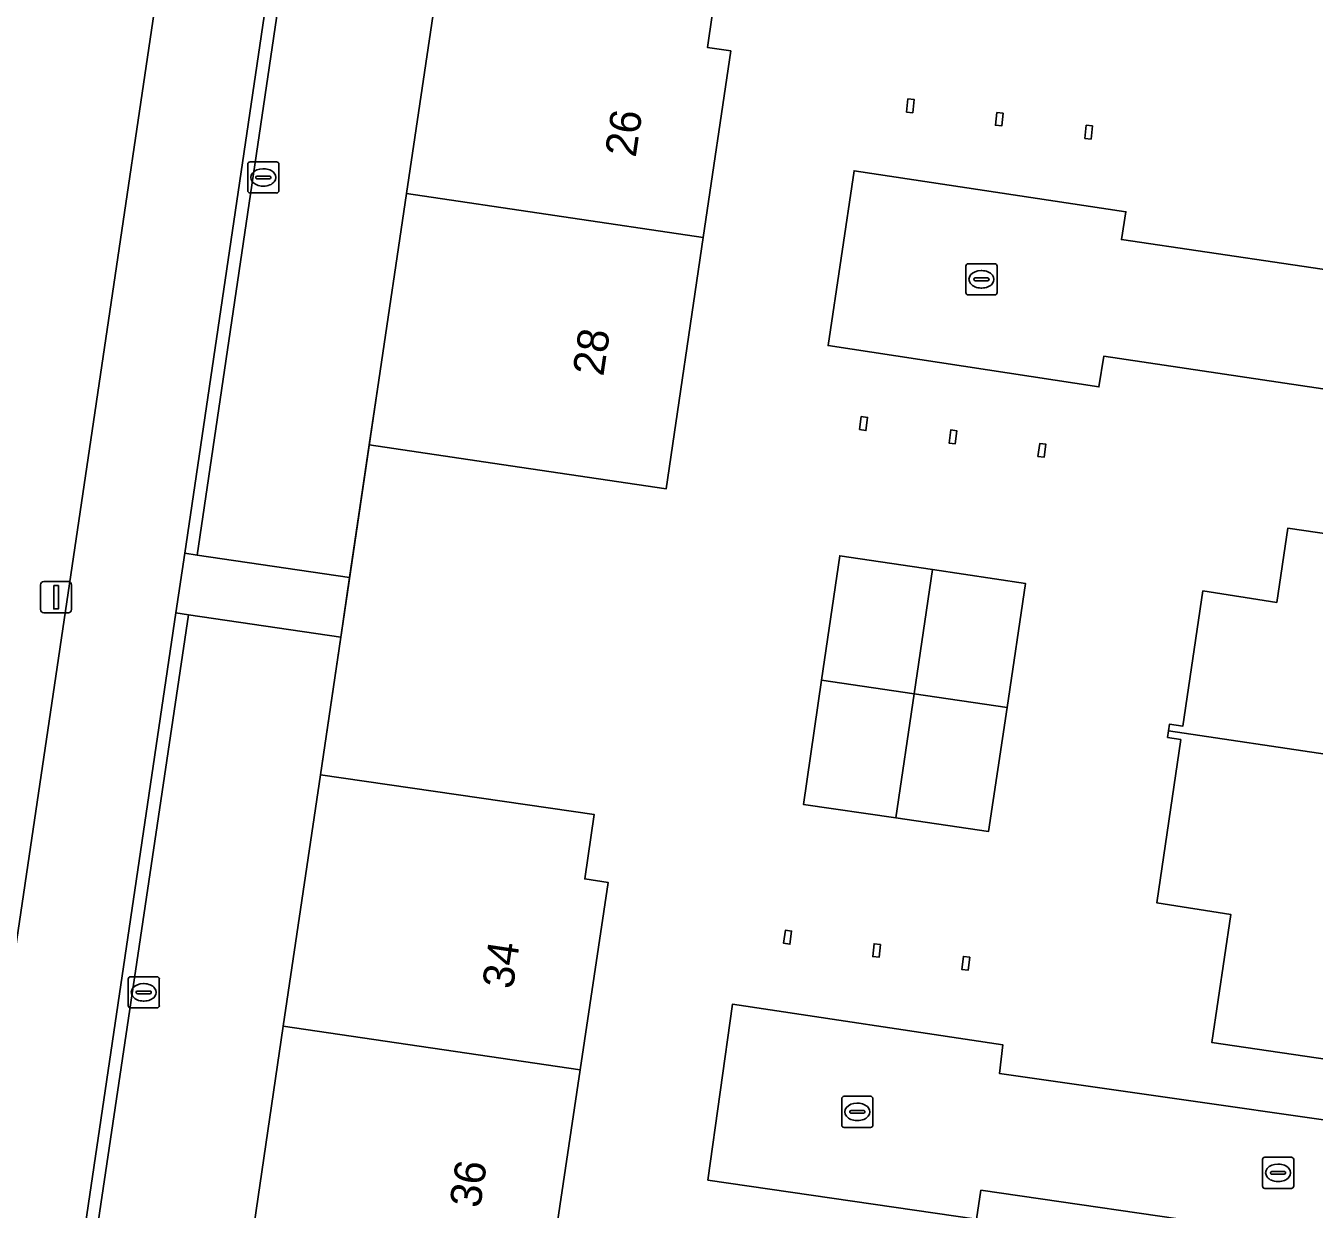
# Model space of a CAD drawing. Extents: x 164148 to 165261, y 382513 to 383432.
# Drawn here: x 164492.62 to 164534.01, y 383053.88 to 383091.89 of the extents above; entities that cross this region are included whole.
import ezdxf

# ---------------------------------------------------------------- set-up
doc = ezdxf.new("R2010")
doc.units = 0
for name, color, linetype in [('IMGEO_Erf', 7, 'Continuous'), ('IMGEO_Groenvoorziening', 7, 'Continuous'), ('IMGEO_Haag', 7, 'Continuous'), ('IMGEO_Kolk', 7, 'Continuous'), ('IMGEO_Lichtmast', 7, 'Continuous'), ('IMGEO_Muur', 7, 'Continuous'), ('IMGEO_Pand', 7, 'Continuous'), ('IMGEO_Pand_nummerreeks', 7, 'Continuous'), ('IMGEO_Rijbaan_lokaal_open', 7, 'Continuous'), ('IMGEO_Voetpad_gesloten', 7, 'Continuous'), ('IMGEO_Voetpad_halfverhard', 7, 'Continuous')]:
    doc.layers.add(name, color=color, linetype=linetype)

msp = doc.modelspace()

# ---------------------------------------------------------------- linework, layer by layer
at = {"layer": 'IMGEO_Erf'}
for points in [[(164543.77, 383078.815), (164527.251, 383081.278), (164527.096, 383080.294), (164518.396, 383081.622), (164519.234, 383087.238), (164527.964, 383085.921), (164527.82, 383085.027), (164544.333, 383082.591), (164544.353, 383082.732), (164547.655, 383104.909), (164547.751, 383105.555), (164531.213, 383107.98), (164531.036, 383107.046), (164522.384, 383108.335), (164523.232, 383113.969), (164531.91, 383112.69), (164531.787, 383111.738), (164548.298, 383109.287), (164551.681, 383132.307), (164535.127, 383134.626), (164535.003, 383133.703), (164526.293, 383134.964), (164527.137, 383140.654)], [(164514.826, 383093.287), (164514.52, 383091.197), (164515.272, 383091.086), (164514.385, 383085.089), (164513.192, 383077.021), (164507.909, 383077.802), (164503.654, 383078.431), (164503.026, 383074.173), (164502.743, 383072.256), (164502.091, 383067.84), (164510.882, 383066.566), (164510.581, 383064.495), (164511.333, 383064.383), (164510.434, 383058.359), (164509.235, 383050.319)], [(164539.82, 383052.102), (164523.309, 383054.494), (164523.162, 383053.567), (164514.538, 383054.823), (164515.325, 383060.467), (164524.006, 383059.166), (164523.899, 383058.249), (164540.378, 383055.886), (164542.471, 383070.08), (164542.642, 383071.119), (164543.77, 383078.815)]]:
    msp.add_lwpolyline(points, dxfattribs=at)
for points in [[(164520.917, 383089.122), (164520.964, 383089.545), (164521.164, 383089.523), (164521.117, 383089.1)], [(164523.775, 383088.698), (164523.82, 383089.107), (164524.02, 383089.085), (164523.975, 383088.676)], [(164526.691, 383088.697), (164526.889, 383088.676), (164526.844, 383088.257), (164526.646, 383088.278)], [(164519.408, 383078.922), (164519.464, 383079.344), (164519.667, 383079.317), (164519.611, 383078.895)], [(164522.285, 383078.489), (164522.34, 383078.912), (164522.53, 383078.888), (164522.475, 383078.465)], [(164525.2, 383078.481), (164525.396, 383078.452), (164525.335, 383078.035), (164525.138, 383078.064)], [(164529.333, 383069.246), (164529.365, 383069.464), (164529.791, 383069.399), (164530.438, 383073.745), (164532.811, 383073.374), (164533.169, 383075.763), (164536.541, 383075.262), (164536.934, 383077.884), (164541.395, 383077.23), (164539.973, 383067.665), (164538.942, 383060.724), (164535.564, 383061.215), (164535.169, 383058.591), (164530.723, 383059.24), (164531.332, 383063.353), (164528.963, 383063.724), (164529.727, 383068.97), (164529.301, 383069.037)], [(164524.741, 383073.98), (164524.145, 383069.998), (164523.55, 383066.016), (164520.577, 383066.451), (164517.605, 383066.885), (164518.188, 383070.879), (164518.771, 383074.873), (164521.756, 383074.427)], [(164517.227, 383062.817), (164517.169, 383062.397), (164516.968, 383062.425), (164517.027, 383062.845)], [(164520.077, 383062.392), (164520.035, 383061.979), (164519.832, 383062), (164519.874, 383062.413)], [(164522.953, 383061.975), (164522.897, 383061.558), (164522.691, 383061.585), (164522.747, 383062.004)]]:
    msp.add_lwpolyline(points, close=True, dxfattribs=at)
at = {"layer": 'IMGEO_Groenvoorziening'}
msp.add_lwpolyline([(164489.692, 383044.763), (164502.37, 383130.298), (164500.185, 383130.675), (164500.089, 383130.021), (164501.005, 383129.889), (164500.57, 383126.816), (164495.76, 383127.502), (164495.853, 383128.153), (164491.56, 383128.806)], dxfattribs=at)
for points in [[(164497.73, 383074.954), (164498.132, 383074.895), (164501.792, 383099.688), (164501.393, 383099.746)], [(164504.853, 383086.506), (164506.052, 383094.577), (164506.702, 383098.96), (164501.792, 383099.688), (164498.132, 383074.895), (164503.026, 383074.173), (164503.654, 383078.431), (164503.963, 383080.511)], [(164493.959, 383049.428), (164494.335, 383049.373), (164497.85, 383072.978), (164497.447, 383073.037)], [(164502.091, 383067.84), (164502.743, 383072.256), (164497.85, 383072.978), (164494.335, 383049.373), (164499.25, 383048.639), (164499.711, 383051.727), (164500.898, 383059.768)]]:
    msp.add_lwpolyline(points, close=True, dxfattribs=at)
at = {"layer": 'IMGEO_Haag'}
for points in [[(164497.73, 383074.954), (164498.132, 383074.895), (164501.792, 383099.688), (164501.393, 383099.746)], [(164493.959, 383049.428), (164494.335, 383049.373), (164497.85, 383072.978), (164497.447, 383073.037)]]:
    msp.add_lwpolyline(points, close=True, dxfattribs=at)
at = {"layer": 'IMGEO_Kolk'}
for p, q in [((164499.756, 383086.597), (164499.756, 383087.449)), ((164499.831, 383087.523), (164500.683, 383087.523)), ((164500.244, 383087.303), (164500.269, 383087.303)), ((164500.757, 383087.449), (164500.757, 383086.597)), ((164500.015, 383087.017), (164500.015, 383087.029)), ((164500.453, 383086.98), (164500.055, 383086.98)), ((164500.058, 383087.066), (164500.456, 383087.066)), ((164500.499, 383087.029), (164500.499, 383087.017)), ((164500.683, 383086.523), (164499.831, 383086.523)), ((164500.267, 383086.743), (164500.242, 383086.743)), ((164522.824, 383083.324), (164522.824, 383084.176)), ((164522.899, 383084.25), (164523.751, 383084.25)), ((164523.312, 383084.03), (164523.337, 383084.03)), ((164523.825, 383084.176), (164523.825, 383083.324)), ((164523.083, 383083.744), (164523.083, 383083.756)), ((164523.521, 383083.707), (164523.123, 383083.707)), ((164523.126, 383083.793), (164523.524, 383083.793)), ((164523.567, 383083.756), (164523.567, 383083.744)), ((164523.751, 383083.25), (164522.899, 383083.25)), ((164523.335, 383083.47), (164523.31, 383083.47)), ((164495.914, 383060.424), (164495.914, 383061.276)), ((164495.989, 383061.35), (164496.841, 383061.35)), ((164496.915, 383061.276), (164496.915, 383060.424)), ((164496.173, 383060.844), (164496.173, 383060.856)), ((164496.611, 383060.807), (164496.213, 383060.807)), ((164496.216, 383060.893), (164496.614, 383060.893)), ((164496.402, 383061.13), (164496.427, 383061.13)), ((164496.657, 383060.856), (164496.657, 383060.844)), ((164496.841, 383060.35), (164495.989, 383060.35)), ((164496.425, 383060.57), (164496.4, 383060.57)), ((164518.837, 383056.585), (164518.837, 383057.437)), ((164518.912, 383057.511), (164519.764, 383057.511)), ((164519.838, 383057.437), (164519.838, 383056.585)), ((164519.096, 383057.005), (164519.096, 383057.017)), ((164519.139, 383057.054), (164519.537, 383057.054)), ((164519.325, 383057.291), (164519.35, 383057.291)), ((164519.58, 383057.017), (164519.58, 383057.005)), ((164519.534, 383056.968), (164519.136, 383056.968)), ((164519.348, 383056.731), (164519.323, 383056.731)), ((164519.764, 383056.511), (164518.912, 383056.511)), ((164532.353, 383054.628), (164532.353, 383055.48)), ((164532.428, 383055.554), (164533.28, 383055.554)), ((164533.354, 383055.48), (164533.354, 383054.628)), ((164532.612, 383055.048), (164532.612, 383055.06)), ((164533.05, 383055.011), (164532.652, 383055.011)), ((164532.655, 383055.097), (164533.053, 383055.097)), ((164532.841, 383055.334), (164532.866, 383055.334)), ((164533.096, 383055.06), (164533.096, 383055.048)), ((164533.28, 383054.554), (164532.428, 383054.554)), ((164532.864, 383054.774), (164532.839, 383054.774))]:
    msp.add_line(p, q, dxfattribs=at)
for points in [[(164499.756, 383086.597), (164499.756, 383087.449)], [(164499.831, 383087.523), (164500.683, 383087.523)], [(164500.757, 383087.449), (164500.757, 383086.597)], [(164500.683, 383086.523), (164499.831, 383086.523)], [(164522.824, 383083.324), (164522.824, 383084.176)], [(164522.899, 383084.25), (164523.751, 383084.25)], [(164523.825, 383084.176), (164523.825, 383083.324)], [(164523.751, 383083.25), (164522.899, 383083.25)], [(164495.914, 383060.424), (164495.914, 383061.276)], [(164495.989, 383061.35), (164496.841, 383061.35)], [(164496.915, 383061.276), (164496.915, 383060.424)], [(164496.841, 383060.35), (164495.989, 383060.35)], [(164518.837, 383056.585), (164518.837, 383057.437)], [(164518.912, 383057.511), (164519.764, 383057.511)], [(164519.838, 383057.437), (164519.838, 383056.585)], [(164519.764, 383056.511), (164518.912, 383056.511)], [(164532.353, 383054.628), (164532.353, 383055.48)], [(164532.428, 383055.554), (164533.28, 383055.554)], [(164533.354, 383055.48), (164533.354, 383054.628)], [(164533.28, 383054.554), (164532.428, 383054.554)]]:
    msp.add_lwpolyline(points, dxfattribs=at)
for centre, radius, start, end in [((164499.833, 383087.447), 0.0765, 91.552, 178.448), ((164499.833, 383087.447), 0.0765, 91.552, 178.448), ((164500.681, 383087.447), 0.0765, 1.552, 88.448), ((164500.681, 383087.447), 0.0765, 1.552, 88.448), ((164500.055, 383087.026), 0.0403, 85.8775, 175.7526), ((164500.052, 383087.016), 0.0366, 178.938, 274.7102), ((164500.456, 383087.023), 0.043, 264.8664, 352.4533), ((164500.46, 383087.028), 0.0386, 1.7309, 96.639), ((164499.833, 383086.599), 0.0765, 181.552, 268.448), ((164499.833, 383086.599), 0.0765, 181.552, 268.448), ((164500.681, 383086.599), 0.0765, 271.552, 358.448), ((164500.681, 383086.599), 0.0765, 271.552, 358.448), ((164522.901, 383084.174), 0.0765, 91.552, 178.448), ((164522.901, 383084.174), 0.0765, 91.552, 178.448), ((164523.749, 383084.174), 0.0765, 1.552, 88.448), ((164523.749, 383084.174), 0.0765, 1.552, 88.448), ((164523.123, 383083.753), 0.0403, 85.8775, 175.7526), ((164523.12, 383083.743), 0.0366, 178.938, 274.7102), ((164523.524, 383083.75), 0.043, 264.8664, 352.4533), ((164523.528, 383083.755), 0.0386, 1.7309, 96.639), ((164522.901, 383083.326), 0.0765, 181.552, 268.448), ((164522.901, 383083.326), 0.0765, 181.552, 268.448), ((164523.749, 383083.326), 0.0765, 271.552, 358.448), ((164523.749, 383083.326), 0.0765, 271.552, 358.448), ((164495.991, 383061.274), 0.0765, 91.552, 178.448), ((164495.991, 383061.274), 0.0765, 91.552, 178.448), ((164496.839, 383061.274), 0.0765, 1.552, 88.448), ((164496.839, 383061.274), 0.0765, 1.552, 88.448), ((164496.213, 383060.853), 0.0403, 85.8775, 175.7526), ((164496.21, 383060.843), 0.0366, 178.938, 274.7102), ((164496.614, 383060.85), 0.043, 264.8664, 352.4533), ((164496.618, 383060.855), 0.0386, 1.7309, 96.639), ((164495.991, 383060.426), 0.0765, 181.552, 268.448), ((164495.991, 383060.426), 0.0765, 181.552, 268.448), ((164496.839, 383060.426), 0.0765, 271.552, 358.448), ((164496.839, 383060.426), 0.0765, 271.552, 358.448), ((164518.914, 383057.435), 0.0765, 91.552, 178.448), ((164518.914, 383057.435), 0.0765, 91.552, 178.448), ((164519.762, 383057.435), 0.0765, 1.552, 88.448), ((164519.762, 383057.435), 0.0765, 1.552, 88.448), ((164519.136, 383057.014), 0.0403, 85.8775, 175.7526), ((164519.541, 383057.016), 0.0386, 1.7309, 96.639), ((164519.133, 383057.004), 0.0366, 178.938, 274.7102), ((164519.537, 383057.011), 0.043, 264.8664, 352.4533), ((164518.914, 383056.587), 0.0765, 181.552, 268.448), ((164518.914, 383056.587), 0.0765, 181.552, 268.448), ((164519.762, 383056.587), 0.0765, 271.552, 358.448), ((164519.762, 383056.587), 0.0765, 271.552, 358.448), ((164532.43, 383055.478), 0.0765, 91.552, 178.448), ((164532.43, 383055.478), 0.0765, 91.552, 178.448), ((164533.278, 383055.478), 0.0765, 1.552, 88.448), ((164533.278, 383055.478), 0.0765, 1.552, 88.448), ((164532.652, 383055.057), 0.0403, 85.8775, 175.7526), ((164532.649, 383055.047), 0.0366, 178.938, 274.7102), ((164533.053, 383055.054), 0.043, 264.8664, 352.4533), ((164533.057, 383055.059), 0.0386, 1.7309, 96.639), ((164532.43, 383054.63), 0.0765, 181.552, 268.448), ((164532.43, 383054.63), 0.0765, 181.552, 268.448), ((164533.278, 383054.63), 0.0765, 271.552, 358.448), ((164533.278, 383054.63), 0.0765, 271.552, 358.448)]:
    msp.add_arc(centre, radius, start, end, dxfattribs=at)
for centre, major_axis, ratio, start_param, end_param in [((164500.243, 383087.023), (-0.387, 0.002), 0.722429, 4.712389, 7.853982), ((164500.268, 383087.023), (-0.39, 0.002), 0.717154, 1.570796, 4.712389), ((164523.311, 383083.75), (-0.387, 0.002), 0.722429, 4.712389, 7.853982), ((164523.336, 383083.75), (-0.39, 0.002), 0.717154, 1.570796, 4.712389), ((164496.401, 383060.85), (-0.387, 0.002), 0.722429, 4.712389, 7.853982), ((164496.426, 383060.85), (-0.39, 0.002), 0.717154, 1.570796, 4.712389), ((164519.324, 383057.011), (-0.387, 0.002), 0.722429, 4.712389, 7.853982), ((164519.349, 383057.011), (-0.39, 0.002), 0.717154, 1.570796, 4.712389), ((164532.84, 383055.054), (-0.387, 0.002), 0.722429, 4.712389, 7.853982), ((164532.865, 383055.054), (-0.39, 0.002), 0.717154, 1.570796, 4.712389)]:
    msp.add_ellipse(centre, major_axis=major_axis, ratio=ratio, start_param=start_param, end_param=end_param, dxfattribs=at)
at = {"layer": 'IMGEO_Lichtmast'}
for p, q in [((164493.202, 383074.041), (164493.992, 383074.041)), ((164493.992, 383074.041), (164493.202, 383074.041)), ((164493.102, 383073.141), (164493.102, 383073.941)), ((164493.102, 383073.941), (164493.102, 383073.141)), ((164494.092, 383073.941), (164494.092, 383073.141)), ((164494.092, 383073.141), (164494.092, 383073.941)), ((164493.992, 383073.041), (164493.202, 383073.041)), ((164493.202, 383073.041), (164493.992, 383073.041))]:
    msp.add_line(p, q, dxfattribs=at)
msp.add_lwpolyline([(164493.522, 383073.916), (164493.672, 383073.916), (164493.672, 383073.166), (164493.522, 383073.166), (164493.522, 383073.916)], dxfattribs=at)
for centre, start, end in [((164493.202, 383073.941), 90, 180), ((164493.202, 383073.941), 90, 180), ((164493.992, 383073.941), 0, 90), ((164493.992, 383073.941), 360, 90), ((164493.202, 383073.141), 180, 270), ((164493.202, 383073.141), 180, 270), ((164493.992, 383073.141), 270, 0), ((164493.992, 383073.141), 270, 0)]:
    msp.add_arc(centre, 0.1, start, end, dxfattribs=at)
at = {"layer": 'IMGEO_Muur'}
msp.add_lwpolyline([(164503.963, 383080.511), (164502.091, 383067.84)], dxfattribs=at)
at = {"layer": 'IMGEO_Pand'}
for points in [[(164514.385, 383085.089), (164515.272, 383091.086), (164514.52, 383091.197), (164514.826, 383093.287), (164506.052, 383094.577), (164504.853, 383086.506)], [(164520.917, 383089.122), (164521.117, 383089.1), (164521.164, 383089.523), (164520.964, 383089.545)], [(164524.02, 383089.085), (164523.82, 383089.107), (164523.775, 383088.698), (164523.975, 383088.676)], [(164526.889, 383088.676), (164526.691, 383088.697), (164526.646, 383088.278), (164526.844, 383088.257)], [(164514.385, 383085.089), (164504.853, 383086.506), (164503.963, 383080.511), (164503.654, 383078.431), (164507.909, 383077.802), (164513.192, 383077.021)], [(164519.408, 383078.922), (164519.611, 383078.895), (164519.667, 383079.317), (164519.464, 383079.344)], [(164522.53, 383078.888), (164522.34, 383078.912), (164522.285, 383078.489), (164522.475, 383078.465)], [(164525.396, 383078.452), (164525.2, 383078.481), (164525.138, 383078.064), (164525.335, 383078.035)], [(164529.333, 383069.246), (164539.973, 383067.665), (164541.395, 383077.23), (164536.934, 383077.884), (164536.541, 383075.262), (164533.169, 383075.763), (164532.811, 383073.374), (164530.438, 383073.745), (164529.791, 383069.399), (164529.365, 383069.464)], [(164518.188, 383070.879), (164521.167, 383070.439), (164521.756, 383074.427), (164518.771, 383074.873)], [(164521.756, 383074.427), (164521.167, 383070.439), (164524.145, 383069.998), (164524.741, 383073.98)], [(164520.577, 383066.451), (164521.167, 383070.439), (164518.188, 383070.879), (164517.605, 383066.885)], [(164520.577, 383066.451), (164523.55, 383066.016), (164524.145, 383069.998), (164521.167, 383070.439)], [(164529.333, 383069.246), (164529.301, 383069.037), (164529.727, 383068.97), (164528.963, 383063.724), (164531.332, 383063.353), (164530.723, 383059.24), (164535.169, 383058.591), (164535.564, 383061.215), (164538.942, 383060.724), (164539.973, 383067.665)], [(164510.434, 383058.359), (164511.333, 383064.383), (164510.581, 383064.495), (164510.882, 383066.566), (164502.091, 383067.84), (164500.898, 383059.768)], [(164516.968, 383062.425), (164517.169, 383062.397), (164517.227, 383062.817), (164517.027, 383062.845)], [(164520.077, 383062.392), (164519.874, 383062.413), (164519.832, 383062), (164520.035, 383061.979)], [(164522.953, 383061.975), (164522.747, 383062.004), (164522.691, 383061.585), (164522.897, 383061.558)], [(164510.434, 383058.359), (164500.898, 383059.768), (164499.711, 383051.727), (164509.235, 383050.319)]]:
    msp.add_lwpolyline(points, close=True, dxfattribs=at)
at = {"layer": 'IMGEO_Rijbaan_lokaal_open'}
for points in [[(164544.333, 383082.591), (164527.82, 383085.027), (164527.964, 383085.921), (164519.234, 383087.238), (164518.396, 383081.622), (164527.096, 383080.294), (164527.251, 383081.278), (164543.77, 383078.815)], [(164540.378, 383055.886), (164523.899, 383058.249), (164524.006, 383059.166), (164515.325, 383060.467), (164514.538, 383054.823), (164523.162, 383053.567), (164523.309, 383054.494), (164539.82, 383052.102)]]:
    msp.add_lwpolyline(points, close=True, dxfattribs=at)
at = {"layer": 'IMGEO_Voetpad_gesloten'}
msp.add_lwpolyline([(164491.665, 383033.898), (164491.71, 383034.202), (164493.699, 383047.666), (164493.959, 383049.428), (164497.447, 383073.037), (164497.73, 383074.954), (164501.393, 383099.746), (164501.656, 383101.529), (164505.343, 383126.485), (164505.608, 383128.283), (164509.271, 383153.078), (164509.556, 383155.009), (164513.815, 383183.84), (164510.374, 383184.352), (164506.288, 383156.657), (164504.121, 383157.056), (164503.159, 383150.601), (164505.315, 383150.188), (164503.371, 383137.18), (164501.175, 383137.563), (164500.185, 383130.675), (164502.37, 383130.298), (164489.692, 383044.763), (164488.159, 383034.419)], close=True, dxfattribs=at)
at = {"layer": 'IMGEO_Voetpad_halfverhard'}
msp.add_lwpolyline([(164503.026, 383074.173), (164498.132, 383074.895), (164497.73, 383074.954), (164497.447, 383073.037), (164497.85, 383072.978), (164502.743, 383072.256)], close=True, dxfattribs=at)

# ---------------------------------------------------------------- texts
at = {"layer": 'IMGEO_Pand_nummerreeks'}
for s, rotation, p in [('26', 81.5876, (164512.215, 383087.642)), ('28', 81.5892, (164511.176, 383080.613)), ('34', 81.5172, (164508.269, 383060.928)), ('36', 81.5172, (164507.221, 383053.896))]:
    msp.add_text(s, height=1, rotation=rotation, dxfattribs=at).set_placement(p)

doc.saveas('drawing.dxf')
